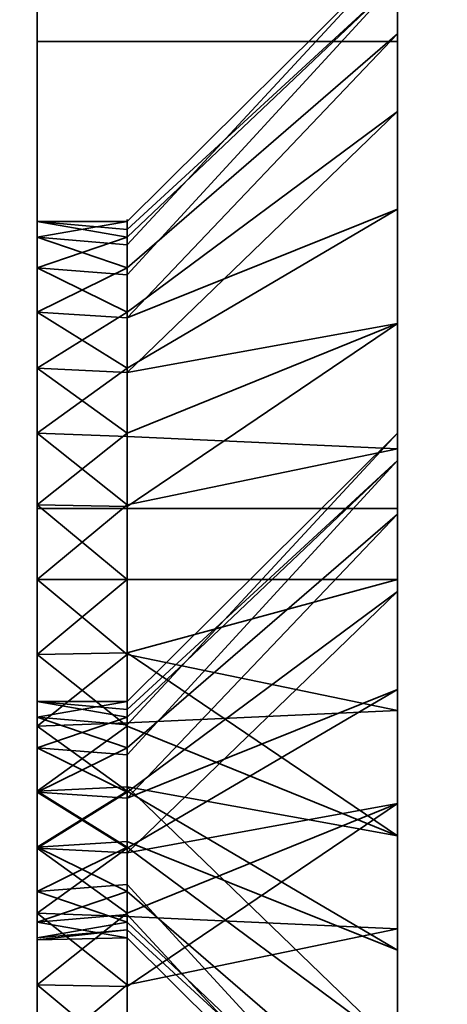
# Model space of a CAD drawing. Header units: millimetres. Extents: x -587 to 3688, y -115 to 120.
# Tile 438 of 656: x 1980.36 to 1983.92, y -26.04 to -17.83. Entities that reach past the tile are written whole.
import ezdxf

# ---------------------------------------------------------------- set-up
doc = ezdxf.new("R2010")
doc.units = ezdxf.units.MM
doc.layers.add('152', color=7, linetype='Continuous', true_color=0xffffff)

# ---------------------------------------------------------------- blocks, each defined once
blk = doc.blocks.new('UG_SURFACE_002')
at = {"layer": '152', "color": 252, "linetype": 'Continuous', "lineweight": 35}
for points in [[(2162.4999, -40, 2198), (2162.4999, 110, 2198), (837.5, 110, 2198), (837.5, -40, 2198)], [(987.5, -40, 2048.0001), (987.5, 110, 2048.0001), (2012.5, 110, 2048.0001), (2012.5, -40, 2048.0001)]]:
    blk.add_3dface(points, dxfattribs=at)
blk = doc.blocks.new('UG_SURFACE_044')
at = {"layer": '152', "color": 252, "linetype": 'Continuous', "lineweight": 35}
for points in [[(1980.5, -15.4134, 1852.5922), (1980.5, -14.5, 1848), (1980.5, -23.5164, 1847.6864), (1980.5, -23.6468, 1848.927)], [(1980.5, -14.5, 1763), (1980.5, -31.5, 1763), (1980.5, -23.1237, 1777.0655), (1980.5, -21.8763, 1777.0655)], [(1980.5, -14.5, 1848), (1980.5, -23.9019, 1846.5), (1980.5, -23.5164, 1847.6864)], [(1980.5, -14.5, 1848), (1980.5, -14.5, 1763), (1980.5, -19.5164, 1779.6865), (1980.5, -19.6468, 1780.9271)], [(1980.5, -14.5, 1763), (1980.5, -19.9019, 1778.5), (1980.5, -19.5164, 1779.6865)], [(1980.5, -24.7366, 1845.5729), (1980.5, -23.9019, 1846.5), (1980.5, -14.5, 1848), (1980.5, -21.2798, 1782.7406)], [(1980.5, -19.6468, 1780.9271), (1980.5, -20.2706, 1782.0073), (1980.5, -14.5, 1848)], [(1980.5, -21.8763, 1777.0655), (1980.5, -20.7366, 1777.573), (1980.5, -14.5, 1763)], [(1980.5, -20.7366, 1777.573), (1980.5, -19.9019, 1778.5), (1980.5, -14.5, 1763)], [(1980.5, -20.2706, 1782.0073), (1980.5, -21.2798, 1782.7406), (1980.5, -14.5, 1848)], [(1980.5, -14.5, 1712), (1980.5, -23.5164, 1711.6864), (1980.5, -23.6468, 1712.9271)], [(1980.5, -14.5, 1712), (1980.5, -15.4134, 1707.4078), (1980.5, -23.9019, 1710.5), (1980.5, -23.5164, 1711.6864)], [(1980.5, -23.6468, 1712.9271), (1980.5, -24.2706, 1714.0074), (1980.5, -14.5, 1763), (1980.5, -14.5, 1712)], [(1980.5, -31.5, 1763), (1980.5, -14.5, 1763), (1980.5, -25.2798, 1714.7406), (1980.5, -26.5, 1715)], [(1980.5, -24.2706, 1714.0074), (1980.5, -25.2798, 1714.7406), (1980.5, -14.5, 1763)], [(1983.5, -14.5, 1848), (1983.5, -21.2788, 1848.5488), (1983.5, -21.507, 1846.3776)], [(1983.5, -14.5, 1848), (1983.5, -15.4134, 1852.5922), (1983.5, -21.9534, 1850.625), (1983.5, -21.2788, 1848.5488)], [(1983.5, -14.5, 1763), (1983.5, -18.5985, 1776.4871), (1983.5, -20.3646, 1775.2039)], [(1983.5, -20.3646, 1775.2039), (1983.5, -22.5, 1774.75), (1983.5, -29.5, 1763), (1983.5, -14.5, 1763)], [(1983.5, -21.507, 1846.3776), (1983.5, -22.5985, 1844.4871), (1983.5, -17.2788, 1780.5488), (1983.5, -14.5, 1848)], [(1983.5, -17.507, 1778.3777), (1983.5, -18.5985, 1776.4871), (1983.5, -14.5, 1763)], [(1983.5, -15.4134, 1707.4078), (1983.5, -14.5, 1712), (1983.5, -21.2788, 1712.5487), (1983.5, -21.507, 1710.3777)], [(1983.5, -26.5, 1717.25), (1983.5, -25.4085, 1717.1353), (1983.5, -14.5, 1763), (1983.5, -29.5, 1763)], [(1983.5, -14.5, 1712), (1983.5, -21.9534, 1714.625), (1983.5, -21.2788, 1712.5487)], [(1983.5, -25.4085, 1717.1353), (1983.5, -23.4141, 1716.2473), (1983.5, -14.5, 1763)], [(1983.5, -23.4141, 1716.2473), (1983.5, -21.9534, 1714.625), (1983.5, -14.5, 1712), (1983.5, -14.5, 1763)], [(1980.5, -23.6468, 1848.927), (1980.5, -24.2706, 1850.0074), (1980.5, -18.0147, 1856.4852), (1980.5, -15.4134, 1852.5922)], [(1980.5, -24.7366, 1709.5729), (1980.5, -23.9019, 1710.5), (1980.5, -15.4134, 1707.4078), (1980.5, -18.0147, 1703.5147)], [(1980.5, -18.0147, 1856.4852), (1983.5, -18.0147, 1856.4852), (1983.5, -15.4134, 1852.5922), (1980.5, -15.4134, 1852.5922)], [(1983.5, -18.0147, 1703.5147), (1980.5, -18.0147, 1703.5147), (1980.5, -15.4134, 1707.4078), (1983.5, -15.4134, 1707.4078)], [(1983.5, -23.4141, 1852.2474), (1983.5, -21.9534, 1850.625), (1983.5, -15.4134, 1852.5922), (1983.5, -18.0147, 1856.4852)], [(1983.5, -21.507, 1710.3777), (1983.5, -22.5985, 1708.487), (1983.5, -18.0147, 1703.5147), (1983.5, -15.4134, 1707.4078)], [(1983.5, -17.507, 1778.3777), (1983.5, -17.2788, 1780.5488), (1981.25, -19.5164, 1780.3136), (1981.25, -19.5816, 1779.6932)], [(1983.5, -17.2788, 1780.5488), (1983.5, -17.9534, 1782.625), (1981.25, -19.9019, 1781.5), (1981.25, -19.7092, 1780.9068)], [(1981.25, -19.7092, 1780.9068), (1981.25, -19.5164, 1780.3136), (1983.5, -17.2788, 1780.5488)], [(1983.5, -17.9534, 1782.625), (1983.5, -17.2788, 1780.5488), (1983.5, -22.5985, 1844.4871)], [(1983.5, -17.507, 1778.3777), (1981.25, -19.6468, 1779.073), (1981.25, -19.9587, 1778.5327)], [(1981.25, -19.5816, 1779.6932), (1981.25, -19.6468, 1779.073), (1983.5, -17.507, 1778.3777)], [(1981.25, -19.9587, 1778.5327), (1981.25, -20.2706, 1777.9926), (1983.5, -18.5985, 1776.4871), (1983.5, -17.507, 1778.3777)], [(1983.5, -17.9534, 1782.625), (1983.5, -19.4141, 1784.2474), (1981.25, -20.7366, 1782.4271), (1981.25, -20.3193, 1781.9635)], [(1981.25, -20.3193, 1781.9635), (1981.25, -19.9019, 1781.5), (1983.5, -17.9534, 1782.625)], [(1983.5, -19.4141, 1784.2474), (1983.5, -17.9534, 1782.625), (1983.5, -22.5985, 1844.4871)], [(1980.5, -24.2706, 1850.0074), (1980.5, -25.2798, 1850.7407), (1980.5, -21.9078, 1859.0865), (1980.5, -18.0147, 1856.4852)], [(1980.5, -25.8763, 1709.0656), (1980.5, -24.7366, 1709.5729), (1980.5, -18.0147, 1703.5147), (1980.5, -21.9078, 1700.9134)], [(1980.5, -21.9078, 1859.0865), (1983.5, -21.9078, 1859.0865), (1983.5, -18.0147, 1856.4852), (1980.5, -18.0147, 1856.4852)], [(1983.5, -21.9078, 1700.9134), (1980.5, -21.9078, 1700.9134), (1980.5, -18.0147, 1703.5147), (1983.5, -18.0147, 1703.5147)], [(1983.5, -25.4085, 1853.1352), (1983.5, -23.4141, 1852.2474), (1983.5, -18.0147, 1856.4852), (1983.5, -21.9078, 1859.0865)], [(1983.5, -21.9078, 1700.9134), (1983.5, -18.0147, 1703.5147), (1983.5, -22.5985, 1708.487), (1983.5, -24.3646, 1707.2039)], [(1983.5, -20.3646, 1775.2039), (1983.5, -18.5985, 1776.4871), (1981.25, -20.2706, 1777.9926), (1981.25, -20.7752, 1777.626)], [(1981.25, -21.3065, 1782.6807), (1981.25, -20.7366, 1782.4271), (1983.5, -19.4141, 1784.2474), (1983.5, -21.4085, 1785.1353)], [(1983.5, -19.4141, 1784.2474), (1983.5, -22.5985, 1844.4871), (1983.5, -24.3646, 1843.2039)], [(1983.5, -21.4085, 1785.1353), (1983.5, -19.4141, 1784.2474), (1983.5, -24.3646, 1843.2039)], [(1980.5, -19.5164, 1779.6865), (1980.5, -19.9019, 1778.5), (1981.25, -19.6468, 1779.073)], [(1980.5, -19.6468, 1780.9271), (1980.5, -19.5164, 1779.6865), (1981.25, -19.5164, 1780.3136)], [(1980.5, -19.5164, 1779.6865), (1981.25, -19.5816, 1779.6932), (1981.25, -19.5164, 1780.3136)], [(1981.25, -19.5164, 1780.3136), (1981.25, -19.7092, 1780.9068), (1980.5, -19.6468, 1780.9271)], [(1981.25, -19.6468, 1779.073), (1981.25, -19.5816, 1779.6932), (1980.5, -19.5164, 1779.6865)], [(1980.5, -19.9019, 1778.5), (1981.25, -19.9587, 1778.5327), (1981.25, -19.6468, 1779.073)], [(1980.5, -19.6468, 1780.9271), (1981.25, -19.7092, 1780.9068), (1981.25, -19.9019, 1781.5)], [(1981.25, -19.9019, 1781.5), (1980.5, -20.2706, 1782.0073), (1980.5, -19.6468, 1780.9271)], [(1981.25, -20.2706, 1777.9926), (1980.5, -19.9019, 1778.5), (1980.5, -20.7366, 1777.573)], [(1981.25, -19.9019, 1781.5), (1981.25, -20.3193, 1781.9635), (1980.5, -20.2706, 1782.0073)], [(1981.25, -20.2706, 1777.9926), (1981.25, -19.9587, 1778.5327), (1980.5, -19.9019, 1778.5)], [(1980.5, -20.7366, 1777.573), (1981.25, -20.7752, 1777.626), (1981.25, -20.2706, 1777.9926)], [(1980.5, -21.2798, 1782.7406), (1980.5, -20.2706, 1782.0073), (1981.25, -20.7366, 1782.4271)], [(1980.5, -20.2706, 1782.0073), (1981.25, -20.3193, 1781.9635), (1981.25, -20.7366, 1782.4271)], [(1983.5, -20.3646, 1775.2039), (1981.25, -21.2798, 1777.2593), (1981.25, -21.8899, 1777.1297)], [(1981.25, -20.7752, 1777.626), (1981.25, -21.2798, 1777.2593), (1983.5, -20.3646, 1775.2039)], [(1981.25, -21.8899, 1777.1297), (1981.25, -22.5, 1777), (1983.5, -22.5, 1774.75), (1983.5, -20.3646, 1775.2039)], [(1980.5, -20.7366, 1777.573), (1980.5, -21.8763, 1777.0655), (1981.25, -21.2798, 1777.2593)], [(1981.25, -20.7366, 1782.4271), (1981.25, -21.3065, 1782.6807), (1980.5, -21.2798, 1782.7406)], [(1981.25, -21.2798, 1777.2593), (1981.25, -20.7752, 1777.626), (1980.5, -20.7366, 1777.573)], [(1980.5, -25.8763, 1845.0656), (1980.5, -21.2798, 1782.7406), (1980.5, -22.5, 1783)], [(1980.5, -25.8763, 1845.0656), (1980.5, -24.7366, 1845.5729), (1980.5, -21.2798, 1782.7406)], [(1980.5, -21.8763, 1777.0655), (1981.25, -21.8899, 1777.1297), (1981.25, -21.2798, 1777.2593)], [(1980.5, -22.5, 1783), (1980.5, -21.2798, 1782.7406), (1981.25, -21.8763, 1782.9344)], [(1980.5, -21.2798, 1782.7406), (1981.25, -21.3065, 1782.6807), (1981.25, -21.8763, 1782.9344)], [(1983.5, -21.507, 1710.3777), (1983.5, -21.2788, 1712.5487), (1981.25, -23.5164, 1712.3135), (1981.25, -23.5816, 1711.6933)], [(1983.5, -21.2788, 1712.5487), (1983.5, -21.9534, 1714.625), (1981.25, -23.9019, 1713.5), (1981.25, -23.7092, 1712.9068)], [(1981.25, -23.7092, 1712.9068), (1981.25, -23.5164, 1712.3135), (1983.5, -21.2788, 1712.5487)], [(1983.5, -21.507, 1846.3776), (1983.5, -21.2788, 1848.5488), (1981.25, -23.5164, 1848.3136), (1981.25, -23.5816, 1847.6933)], [(1983.5, -21.2788, 1848.5488), (1983.5, -21.9534, 1850.625), (1981.25, -23.9019, 1849.4999), (1981.25, -23.7092, 1848.9068)], [(1981.25, -23.7092, 1848.9068), (1981.25, -23.5164, 1848.3136), (1983.5, -21.2788, 1848.5488)], [(1983.5, -21.4085, 1785.1353), (1981.25, -21.8763, 1782.9344), (1981.25, -21.3065, 1782.6807)], [(1981.25, -22.5, 1783), (1981.25, -21.8763, 1782.9344), (1983.5, -21.4085, 1785.1353), (1983.5, -22.5, 1785.2499)], [(1983.5, -22.5, 1785.2499), (1983.5, -21.4085, 1785.1353), (1983.5, -24.3646, 1843.2039)], [(1983.5, -21.507, 1710.3777), (1981.25, -23.6468, 1711.0729), (1981.25, -23.9587, 1710.5328)], [(1981.25, -23.5816, 1711.6933), (1981.25, -23.6468, 1711.0729), (1983.5, -21.507, 1710.3777)], [(1981.25, -23.9587, 1710.5328), (1981.25, -24.2706, 1709.9926), (1983.5, -22.5985, 1708.487), (1983.5, -21.507, 1710.3777)], [(1983.5, -21.507, 1846.3776), (1981.25, -23.6468, 1847.073), (1981.25, -23.9587, 1846.5328)], [(1981.25, -23.5816, 1847.6933), (1981.25, -23.6468, 1847.073), (1983.5, -21.507, 1846.3776)], [(1981.25, -23.9587, 1846.5328), (1981.25, -24.2706, 1845.9926), (1983.5, -22.5985, 1844.4871), (1983.5, -21.507, 1846.3776)], [(1980.5, -21.8763, 1777.0655), (1980.5, -23.1237, 1777.0655), (1981.25, -22.5, 1777)], [(1981.25, -21.8763, 1782.9344), (1981.25, -22.5, 1783), (1980.5, -22.5, 1783)], [(1981.25, -22.5, 1777), (1981.25, -21.8899, 1777.1297), (1980.5, -21.8763, 1777.0655)], [(1980.5, -26.5, 1860), (1980.5, -21.9078, 1859.0865), (1980.5, -25.2798, 1850.7407), (1980.5, -26.5, 1851)], [(1980.5, -27.1237, 1709.0656), (1980.5, -25.8763, 1709.0656), (1980.5, -21.9078, 1700.9134), (1980.5, -26.5, 1700)], [(1980.5, -26.5, 1860), (1983.5, -26.5, 1860), (1983.5, -21.9078, 1859.0865), (1980.5, -21.9078, 1859.0865)], [(1983.5, -26.5, 1700), (1980.5, -26.5, 1700), (1980.5, -21.9078, 1700.9134), (1983.5, -21.9078, 1700.9134)], [(1983.5, -21.9534, 1714.625), (1983.5, -23.4141, 1716.2473), (1981.25, -24.7366, 1714.427), (1981.25, -24.3193, 1713.9635)], [(1981.25, -24.3193, 1713.9635), (1981.25, -23.9019, 1713.5), (1983.5, -21.9534, 1714.625)], [(1983.5, -21.9534, 1850.625), (1983.5, -23.4141, 1852.2474), (1981.25, -24.7366, 1850.427), (1981.25, -24.3193, 1849.9635)], [(1981.25, -24.3193, 1849.9635), (1981.25, -23.9019, 1849.4999), (1983.5, -21.9534, 1850.625)], [(1983.5, -26.5, 1853.25), (1983.5, -25.4085, 1853.1352), (1983.5, -21.9078, 1859.0865), (1983.5, -26.5, 1860)], [(1983.5, -24.3646, 1707.2039), (1983.5, -26.5, 1706.75), (1983.5, -26.5, 1700), (1983.5, -21.9078, 1700.9134)], [(1980.5, -22.5, 1783), (1980.5, -23.7202, 1782.7406), (1980.5, -27.1237, 1845.0656), (1980.5, -25.8763, 1845.0656)], [(1980.5, -22.5, 1783), (1981.25, -22.5, 1783), (1981.25, -23.1237, 1782.9344)], [(1981.25, -23.1237, 1782.9344), (1980.5, -23.7202, 1782.7406), (1980.5, -22.5, 1783)], [(1980.5, -23.1237, 1777.0655), (1981.25, -23.1101, 1777.1297), (1981.25, -22.5, 1777)], [(1983.5, -22.5, 1785.2499), (1983.5, -23.5915, 1785.1353), (1981.25, -23.1237, 1782.9344), (1981.25, -22.5, 1783)], [(1983.5, -24.6354, 1775.2039), (1983.5, -22.5, 1774.75), (1981.25, -22.5, 1777), (1981.25, -23.1101, 1777.1297)], [(1983.5, -24.3646, 1843.2039), (1983.5, -26.5, 1842.75), (1983.5, -23.5915, 1785.1353), (1983.5, -22.5, 1785.2499)], [(1983.5, -29.5, 1763), (1983.5, -22.5, 1774.75), (1983.5, -24.6354, 1775.2039)], [(1983.5, -24.3646, 1707.2039), (1983.5, -22.5985, 1708.487), (1981.25, -24.2706, 1709.9926), (1981.25, -24.7752, 1709.626)], [(1983.5, -24.3646, 1843.2039), (1983.5, -22.5985, 1844.4871), (1981.25, -24.2706, 1845.9926), (1981.25, -24.7752, 1845.626)], [(1981.25, -23.7202, 1777.2593), (1981.25, -23.1101, 1777.1297), (1980.5, -23.1237, 1777.0655)], [(1980.5, -31.5, 1763), (1980.5, -24.2634, 1777.573), (1980.5, -23.1237, 1777.0655)], [(1981.25, -23.7202, 1777.2593), (1980.5, -23.1237, 1777.0655), (1980.5, -24.2634, 1777.573)], [(1981.25, -23.1237, 1782.9344), (1981.25, -23.6935, 1782.6807), (1980.5, -23.7202, 1782.7406)], [(1981.25, -23.1101, 1777.1297), (1981.25, -23.7202, 1777.2593), (1983.5, -24.6354, 1775.2039)], [(1981.25, -23.6935, 1782.6807), (1981.25, -23.1237, 1782.9344), (1983.5, -23.5915, 1785.1353)], [(1981.25, -25.3065, 1714.6808), (1981.25, -24.7366, 1714.427), (1983.5, -23.4141, 1716.2473), (1983.5, -25.4085, 1717.1353)], [(1981.25, -25.3065, 1850.6807), (1981.25, -24.7366, 1850.427), (1983.5, -23.4141, 1852.2474), (1983.5, -25.4085, 1853.1352)], [(1981.25, -23.6468, 1711.0729), (1980.5, -23.5164, 1711.6864), (1980.5, -23.9019, 1710.5)], [(1980.5, -23.5164, 1711.6864), (1981.25, -23.5816, 1711.6933), (1981.25, -23.5164, 1712.3135)], [(1981.25, -23.5164, 1712.3135), (1980.5, -23.6468, 1712.9271), (1980.5, -23.5164, 1711.6864)], [(1981.25, -23.5164, 1712.3135), (1981.25, -23.7092, 1712.9068), (1980.5, -23.6468, 1712.9271)], [(1981.25, -23.6468, 1711.0729), (1981.25, -23.5816, 1711.6933), (1980.5, -23.5164, 1711.6864)], [(1980.5, -23.5164, 1847.6864), (1980.5, -23.9019, 1846.5), (1981.25, -23.6468, 1847.073)], [(1980.5, -23.6468, 1848.927), (1980.5, -23.5164, 1847.6864), (1981.25, -23.5164, 1848.3136)], [(1980.5, -23.5164, 1847.6864), (1981.25, -23.5816, 1847.6933), (1981.25, -23.5164, 1848.3136)], [(1981.25, -23.5164, 1848.3136), (1981.25, -23.7092, 1848.9068), (1980.5, -23.6468, 1848.927)], [(1981.25, -23.6468, 1847.073), (1981.25, -23.5816, 1847.6933), (1980.5, -23.5164, 1847.6864)], [(1983.5, -23.5915, 1785.1353), (1983.5, -25.5859, 1784.2474), (1981.25, -24.2634, 1782.4271), (1981.25, -23.6935, 1782.6807)], [(1983.5, -26.5, 1842.75), (1983.5, -25.5859, 1784.2474), (1983.5, -23.5915, 1785.1353)], [(1980.5, -23.9019, 1710.5), (1981.25, -23.9587, 1710.5328), (1981.25, -23.6468, 1711.0729)], [(1980.5, -24.2706, 1714.0074), (1980.5, -23.6468, 1712.9271), (1981.25, -23.9019, 1713.5)], [(1980.5, -23.6468, 1712.9271), (1981.25, -23.7092, 1712.9068), (1981.25, -23.9019, 1713.5)], [(1980.5, -23.9019, 1846.5), (1981.25, -23.9587, 1846.5328), (1981.25, -23.6468, 1847.073)], [(1980.5, -23.6468, 1848.927), (1981.25, -23.7092, 1848.9068), (1981.25, -23.9019, 1849.4999)], [(1981.25, -23.9019, 1849.4999), (1980.5, -24.2706, 1850.0074), (1980.5, -23.6468, 1848.927)], [(1980.5, -23.7202, 1782.7406), (1981.25, -23.6935, 1782.6807), (1981.25, -24.2634, 1782.4271)], [(1980.5, -23.7202, 1782.7406), (1980.5, -28.2634, 1845.5729), (1980.5, -27.1237, 1845.0656)], [(1980.5, -23.7202, 1782.7406), (1980.5, -29.0981, 1846.5), (1980.5, -28.2634, 1845.5729)], [(1980.5, -29.4836, 1847.6864), (1980.5, -23.7202, 1782.7406), (1980.5, -31.5, 1860)], [(1980.5, -29.4836, 1847.6864), (1980.5, -29.0981, 1846.5), (1980.5, -23.7202, 1782.7406)], [(1980.5, -31.5, 1860), (1980.5, -23.7202, 1782.7406), (1980.5, -24.7294, 1782.0073)], [(1981.25, -24.2634, 1782.4271), (1980.5, -24.7294, 1782.0073), (1980.5, -23.7202, 1782.7406)], [(1980.5, -24.2634, 1777.573), (1981.25, -24.2248, 1777.626), (1981.25, -23.7202, 1777.2593)], [(1983.5, -24.6354, 1775.2039), (1981.25, -23.7202, 1777.2593), (1981.25, -24.2248, 1777.626)], [(1980.5, -23.9019, 1710.5), (1980.5, -24.7366, 1709.5729), (1981.25, -24.2706, 1709.9926)], [(1981.25, -23.9019, 1713.5), (1981.25, -24.3193, 1713.9635), (1980.5, -24.2706, 1714.0074)], [(1981.25, -24.2706, 1709.9926), (1981.25, -23.9587, 1710.5328), (1980.5, -23.9019, 1710.5)], [(1980.5, -23.9019, 1846.5), (1980.5, -24.7366, 1845.5729), (1981.25, -24.2706, 1845.9926)], [(1981.25, -23.9019, 1849.4999), (1981.25, -24.3193, 1849.9635), (1980.5, -24.2706, 1850.0074)], [(1981.25, -24.2706, 1845.9926), (1981.25, -23.9587, 1846.5328), (1980.5, -23.9019, 1846.5)], [(1981.25, -24.7294, 1777.9926), (1981.25, -24.2248, 1777.626), (1980.5, -24.2634, 1777.573)], [(1980.5, -31.5, 1763), (1980.5, -25.0981, 1778.5), (1980.5, -24.2634, 1777.573)], [(1980.5, -24.2634, 1777.573), (1980.5, -25.0981, 1778.5), (1981.25, -24.7294, 1777.9926)], [(1981.25, -24.2634, 1782.4271), (1981.25, -24.6807, 1781.9635), (1980.5, -24.7294, 1782.0073)], [(1980.5, -24.7366, 1709.5729), (1981.25, -24.7752, 1709.626), (1981.25, -24.2706, 1709.9926)], [(1980.5, -24.2706, 1714.0074), (1981.25, -24.3193, 1713.9635), (1981.25, -24.7366, 1714.427)], [(1981.25, -24.7366, 1714.427), (1980.5, -25.2798, 1714.7406), (1980.5, -24.2706, 1714.0074)], [(1980.5, -24.7366, 1845.5729), (1981.25, -24.7752, 1845.626), (1981.25, -24.2706, 1845.9926)], [(1980.5, -25.2798, 1850.7407), (1980.5, -24.2706, 1850.0074), (1981.25, -24.7366, 1850.427)], [(1980.5, -24.2706, 1850.0074), (1981.25, -24.3193, 1849.9635), (1981.25, -24.7366, 1850.427)], [(1981.25, -24.2248, 1777.626), (1981.25, -24.7294, 1777.9926), (1983.5, -26.4015, 1776.4871), (1983.5, -24.6354, 1775.2039)], [(1981.25, -24.6807, 1781.9635), (1981.25, -24.2634, 1782.4271), (1983.5, -25.5859, 1784.2474)], [(1983.5, -24.3646, 1707.2039), (1981.25, -25.2798, 1709.2594), (1981.25, -25.8899, 1709.1297)], [(1981.25, -24.7752, 1709.626), (1981.25, -25.2798, 1709.2594), (1983.5, -24.3646, 1707.2039)], [(1981.25, -25.8899, 1709.1297), (1981.25, -26.5, 1709), (1983.5, -26.5, 1706.75), (1983.5, -24.3646, 1707.2039)], [(1983.5, -24.3646, 1843.2039), (1981.25, -25.2798, 1845.2593), (1981.25, -25.8899, 1845.1297)], [(1981.25, -24.7752, 1845.626), (1981.25, -25.2798, 1845.2593), (1983.5, -24.3646, 1843.2039)], [(1981.25, -25.8899, 1845.1297), (1981.25, -26.5, 1845), (1983.5, -26.5, 1842.75), (1983.5, -24.3646, 1843.2039)], [(1980.5, -24.7294, 1782.0073), (1981.25, -24.6807, 1781.9635), (1981.25, -25.0981, 1781.5)], [(1983.5, -25.5859, 1784.2474), (1983.5, -27.0466, 1782.625), (1981.25, -25.0981, 1781.5), (1981.25, -24.6807, 1781.9635)], [(1983.5, -24.6354, 1775.2039), (1983.5, -26.4015, 1776.4871), (1983.5, -29.5, 1763)], [(1980.5, -31.5, 1860), (1980.5, -24.7294, 1782.0073), (1980.5, -25.3532, 1780.9271)], [(1980.5, -25.3532, 1780.9271), (1980.5, -24.7294, 1782.0073), (1981.25, -25.0981, 1781.5)], [(1980.5, -25.0981, 1778.5), (1981.25, -25.0413, 1778.5327), (1981.25, -24.7294, 1777.9926)], [(1981.25, -25.2798, 1709.2594), (1980.5, -24.7366, 1709.5729), (1980.5, -25.8763, 1709.0656)], [(1981.25, -24.7366, 1714.427), (1981.25, -25.3065, 1714.6808), (1980.5, -25.2798, 1714.7406)], [(1981.25, -25.2798, 1709.2594), (1981.25, -24.7752, 1709.626), (1980.5, -24.7366, 1709.5729)], [(1980.5, -24.7366, 1845.5729), (1980.5, -25.8763, 1845.0656), (1981.25, -25.2798, 1845.2593)], [(1981.25, -24.7366, 1850.427), (1981.25, -25.3065, 1850.6807), (1980.5, -25.2798, 1850.7407)], [(1981.25, -25.2798, 1845.2593), (1981.25, -24.7752, 1845.626), (1980.5, -24.7366, 1845.5729)], [(1983.5, -27.493, 1778.3777), (1983.5, -26.4015, 1776.4871), (1981.25, -24.7294, 1777.9926), (1981.25, -25.0413, 1778.5327)], [(1981.25, -25.3532, 1779.073), (1981.25, -25.0413, 1778.5327), (1980.5, -25.0981, 1778.5)], [(1980.5, -25.4836, 1779.6865), (1980.5, -25.0981, 1778.5), (1980.5, -31.5, 1763)], [(1980.5, -25.0981, 1778.5), (1980.5, -25.4836, 1779.6865), (1981.25, -25.3532, 1779.073)], [(1981.25, -25.0981, 1781.5), (1981.25, -25.2908, 1780.9068), (1980.5, -25.3532, 1780.9271)], [(1981.25, -25.0413, 1778.5327), (1981.25, -25.3532, 1779.073), (1983.5, -27.493, 1778.3777)], [(1981.25, -25.2908, 1780.9068), (1981.25, -25.0981, 1781.5), (1983.5, -27.0466, 1782.625), (1983.5, -27.7212, 1780.5488)], [(1980.5, -25.8763, 1709.0656), (1981.25, -25.8899, 1709.1297), (1981.25, -25.2798, 1709.2594)], [(1980.5, -26.5, 1715), (1980.5, -25.2798, 1714.7406), (1981.25, -25.8763, 1714.9345)], [(1980.5, -25.2798, 1714.7406), (1981.25, -25.3065, 1714.6808), (1981.25, -25.8763, 1714.9345)], [(1980.5, -25.8763, 1845.0656), (1981.25, -25.8899, 1845.1297), (1981.25, -25.2798, 1845.2593)], [(1980.5, -26.5, 1851), (1980.5, -25.2798, 1850.7407), (1981.25, -25.8763, 1850.9344)], [(1980.5, -25.2798, 1850.7407), (1981.25, -25.3065, 1850.6807), (1981.25, -25.8763, 1850.9344)], [(1980.5, -25.3532, 1780.9271), (1981.25, -25.2908, 1780.9068), (1981.25, -25.4836, 1780.3136)], [(1983.5, -27.7212, 1780.5488), (1981.25, -25.4836, 1780.3136), (1981.25, -25.2908, 1780.9068)], [(1983.5, -25.4085, 1717.1353), (1981.25, -25.8763, 1714.9345), (1981.25, -25.3065, 1714.6808)], [(1983.5, -25.4085, 1853.1352), (1981.25, -25.8763, 1850.9344), (1981.25, -25.3065, 1850.6807)], [(1980.5, -25.3532, 1780.9271), (1980.5, -25.5, 1780), (1980.5, -31.5, 1763), (1980.5, -31.5, 1860)], [(1981.25, -25.4836, 1780.3136), (1980.5, -25.5, 1780), (1980.5, -25.3532, 1780.9271)], [(1980.5, -25.4836, 1779.6865), (1981.25, -25.4184, 1779.6932), (1981.25, -25.3532, 1779.073)], [(1981.25, -25.4184, 1779.6932), (1980.5, -25.4836, 1779.6865), (1980.5, -25.5, 1780)], [(1980.5, -25.5, 1780), (1981.25, -25.4836, 1780.3136), (1981.25, -25.4184, 1779.6932)], [(1983.5, -27.493, 1778.3777), (1981.25, -25.3532, 1779.073), (1981.25, -25.4184, 1779.6932)], [(1981.25, -26.5, 1715), (1981.25, -25.8763, 1714.9345), (1983.5, -25.4085, 1717.1353), (1983.5, -26.5, 1717.25)], [(1981.25, -26.5, 1851), (1981.25, -25.8763, 1850.9344), (1983.5, -25.4085, 1853.1352), (1983.5, -26.5, 1853.25)], [(1981.25, -25.4184, 1779.6932), (1981.25, -25.4836, 1780.3136), (1983.5, -27.7212, 1780.5488), (1983.5, -27.493, 1778.3777)], [(1980.5, -31.5, 1763), (1980.5, -25.5, 1780), (1980.5, -25.4836, 1779.6865)], [(1983.5, -26.5, 1842.75), (1983.5, -27.0466, 1782.625), (1983.5, -25.5859, 1784.2474)], [(1980.5, -25.8763, 1709.0656), (1980.5, -27.1237, 1709.0656), (1981.25, -26.5, 1709)], [(1981.25, -25.8763, 1714.9345), (1981.25, -26.5, 1715), (1980.5, -26.5, 1715)], [(1981.25, -26.5, 1709), (1981.25, -25.8899, 1709.1297), (1980.5, -25.8763, 1709.0656)], [(1980.5, -25.8763, 1845.0656), (1980.5, -27.1237, 1845.0656), (1981.25, -26.5, 1845)], [(1981.25, -25.8763, 1850.9344), (1981.25, -26.5, 1851), (1980.5, -26.5, 1851)], [(1981.25, -26.5, 1845), (1981.25, -25.8899, 1845.1297), (1980.5, -25.8763, 1845.0656)]]:
    blk.add_3dface(points, dxfattribs=at)
blk = doc.blocks.new('UG_SURFACE_046')
at = {"layer": '152', "color": 252, "linetype": 'Continuous', "lineweight": 35}
for points in [[(1980.5, -14.5, 413), (1980.5, -21.2798, 347.7407), (1980.5, -24.7366, 410.5729), (1980.5, -23.9019, 411.5)], [(1980.5, -23.9019, 411.5), (1980.5, -23.5164, 412.6864), (1980.5, -14.5, 413)], [(1980.5, -14.5, 328), (1980.5, -20.7366, 342.573), (1980.5, -19.9019, 343.5)], [(1980.5, -23.5164, 412.6864), (1980.5, -23.6468, 413.927), (1980.5, -15.4134, 417.5922), (1980.5, -14.5, 413)], [(1980.5, -14.5, 413), (1980.5, -19.6468, 345.9271), (1980.5, -20.2706, 347.0074)], [(1980.5, -19.9019, 343.5), (1980.5, -19.5164, 344.6864), (1980.5, -14.5, 328)], [(1980.5, -19.5164, 344.6864), (1980.5, -19.6468, 345.9271), (1980.5, -14.5, 413), (1980.5, -14.5, 328)], [(1980.5, -23.1237, 342.0655), (1980.5, -21.8763, 342.0655), (1980.5, -14.5, 328), (1980.5, -31.5, 328)], [(1980.5, -21.8763, 342.0655), (1980.5, -20.7366, 342.573), (1980.5, -14.5, 328)], [(1980.5, -20.2706, 347.0074), (1980.5, -21.2798, 347.7407), (1980.5, -14.5, 413)], [(1980.5, -14.5, 328), (1980.5, -14.5, 277), (1980.5, -23.6468, 277.927), (1980.5, -24.2706, 279.0074)], [(1980.5, -23.9019, 275.5), (1980.5, -23.5164, 276.6864), (1980.5, -14.5, 277), (1980.5, -15.4134, 272.4078)], [(1980.5, -23.5164, 276.6864), (1980.5, -23.6468, 277.927), (1980.5, -14.5, 277)], [(1980.5, -31.5, 328), (1980.5, -14.5, 328), (1980.5, -25.2798, 279.7406), (1980.5, -26.5, 280)], [(1980.5, -24.2706, 279.0074), (1980.5, -25.2798, 279.7406), (1980.5, -14.5, 328)], [(1983.5, -14.5, 413), (1983.5, -21.2788, 413.5488), (1983.5, -21.507, 411.3777)], [(1983.5, -21.507, 411.3777), (1983.5, -22.5985, 409.4871), (1983.5, -19.4141, 349.2473), (1983.5, -14.5, 413)], [(1983.5, -21.9534, 415.625), (1983.5, -21.2788, 413.5488), (1983.5, -14.5, 413), (1983.5, -15.4134, 417.5922)], [(1983.5, -29.5, 328), (1983.5, -14.5, 328), (1983.5, -20.3646, 340.2039), (1983.5, -22.5, 339.75)], [(1983.5, -17.507, 343.3776), (1983.5, -18.5985, 341.4871), (1983.5, -14.5, 328)], [(1983.5, -14.5, 413), (1983.5, -19.4141, 349.2473), (1983.5, -17.9534, 347.625)], [(1983.5, -18.5985, 341.4871), (1983.5, -20.3646, 340.2039), (1983.5, -14.5, 328)], [(1983.5, -15.4134, 272.4078), (1983.5, -14.5, 277), (1983.5, -21.2788, 277.5488), (1983.5, -21.507, 275.3777)], [(1983.5, -14.5, 277), (1983.5, -14.5, 328), (1983.5, -23.4141, 281.2473), (1983.5, -21.9534, 279.625)], [(1983.5, -21.9534, 279.625), (1983.5, -21.2788, 277.5488), (1983.5, -14.5, 277)], [(1983.5, -26.5, 282.25), (1983.5, -25.4085, 282.1353), (1983.5, -14.5, 328), (1983.5, -29.5, 328)], [(1983.5, -25.4085, 282.1353), (1983.5, -23.4141, 281.2473), (1983.5, -14.5, 328)], [(1983.5, -17.9534, 347.625), (1983.5, -17.2788, 345.5488), (1983.5, -14.5, 413)], [(1980.5, -18.0147, 421.4853), (1980.5, -15.4134, 417.5922), (1980.5, -23.6468, 413.927), (1980.5, -24.2706, 415.0074)], [(1980.5, -15.4134, 272.4078), (1980.5, -18.0147, 268.5147), (1980.5, -24.7366, 274.5729), (1980.5, -23.9019, 275.5)], [(1980.5, -18.0147, 421.4853), (1983.5, -18.0147, 421.4853), (1983.5, -15.4134, 417.5922), (1980.5, -15.4134, 417.5922)], [(1983.5, -18.0147, 268.5147), (1980.5, -18.0147, 268.5147), (1980.5, -15.4134, 272.4078), (1983.5, -15.4134, 272.4078)], [(1983.5, -15.4134, 417.5922), (1983.5, -18.0147, 421.4853), (1983.5, -23.4141, 417.2473), (1983.5, -21.9534, 415.625)], [(1983.5, -21.507, 275.3777), (1983.5, -22.5985, 273.4871), (1983.5, -18.0147, 268.5147), (1983.5, -15.4134, 272.4078)], [(1983.5, -17.507, 343.3776), (1983.5, -17.2788, 345.5488), (1981.25, -19.5164, 345.3136), (1981.25, -19.5816, 344.6933)], [(1983.5, -17.2788, 345.5488), (1983.5, -17.9534, 347.625), (1981.25, -19.9019, 346.5), (1981.25, -19.7092, 345.9068)], [(1981.25, -19.7092, 345.9068), (1981.25, -19.5164, 345.3136), (1983.5, -17.2788, 345.5488)], [(1983.5, -17.507, 343.3776), (1981.25, -19.6468, 344.0729), (1981.25, -19.9587, 343.5328)], [(1981.25, -19.5816, 344.6933), (1981.25, -19.6468, 344.0729), (1983.5, -17.507, 343.3776)], [(1981.25, -19.9587, 343.5328), (1981.25, -20.2706, 342.9926), (1983.5, -18.5985, 341.4871), (1983.5, -17.507, 343.3776)], [(1981.25, -20.3193, 346.9635), (1981.25, -19.9019, 346.5), (1983.5, -17.9534, 347.625), (1983.5, -19.4141, 349.2473)], [(1980.5, -24.2706, 415.0074), (1980.5, -25.2798, 415.7406), (1980.5, -21.9078, 424.0865), (1980.5, -18.0147, 421.4853)], [(1980.5, -25.8763, 274.0656), (1980.5, -24.7366, 274.5729), (1980.5, -18.0147, 268.5147), (1980.5, -21.9078, 265.9135)], [(1980.5, -21.9078, 424.0865), (1983.5, -21.9078, 424.0865), (1983.5, -18.0147, 421.4853), (1980.5, -18.0147, 421.4853)], [(1983.5, -21.9078, 265.9135), (1980.5, -21.9078, 265.9135), (1980.5, -18.0147, 268.5147), (1983.5, -18.0147, 268.5147)], [(1983.5, -25.4085, 418.1353), (1983.5, -23.4141, 417.2473), (1983.5, -18.0147, 421.4853), (1983.5, -21.9078, 424.0865)], [(1983.5, -22.5985, 273.4871), (1983.5, -24.3646, 272.2039), (1983.5, -21.9078, 265.9135), (1983.5, -18.0147, 268.5147)], [(1983.5, -18.5985, 341.4871), (1981.25, -20.2706, 342.9926), (1981.25, -20.7752, 342.626)], [(1981.25, -20.7752, 342.626), (1981.25, -21.2798, 342.2594), (1983.5, -20.3646, 340.2039), (1983.5, -18.5985, 341.4871)], [(1983.5, -19.4141, 349.2473), (1981.25, -20.7366, 347.427), (1981.25, -20.3193, 346.9635)], [(1981.25, -21.3065, 347.6807), (1981.25, -20.7366, 347.427), (1983.5, -19.4141, 349.2473), (1983.5, -21.4085, 350.1353)], [(1983.5, -21.4085, 350.1353), (1983.5, -19.4141, 349.2473), (1983.5, -24.3646, 408.2039)], [(1983.5, -22.5985, 409.4871), (1983.5, -24.3646, 408.2039), (1983.5, -19.4141, 349.2473)], [(1981.25, -19.6468, 344.0729), (1980.5, -19.5164, 344.6864), (1980.5, -19.9019, 343.5)], [(1980.5, -19.5164, 344.6864), (1981.25, -19.5816, 344.6933), (1981.25, -19.5164, 345.3136)], [(1981.25, -19.5164, 345.3136), (1980.5, -19.6468, 345.9271), (1980.5, -19.5164, 344.6864)], [(1981.25, -19.5164, 345.3136), (1981.25, -19.7092, 345.9068), (1980.5, -19.6468, 345.9271)], [(1981.25, -19.6468, 344.0729), (1981.25, -19.5816, 344.6933), (1980.5, -19.5164, 344.6864)], [(1980.5, -19.9019, 343.5), (1981.25, -19.9587, 343.5328), (1981.25, -19.6468, 344.0729)], [(1980.5, -20.2706, 347.0074), (1980.5, -19.6468, 345.9271), (1981.25, -19.9019, 346.5)], [(1980.5, -19.6468, 345.9271), (1981.25, -19.7092, 345.9068), (1981.25, -19.9019, 346.5)], [(1980.5, -19.9019, 343.5), (1980.5, -20.7366, 342.573), (1981.25, -20.2706, 342.9926)], [(1981.25, -19.9019, 346.5), (1981.25, -20.3193, 346.9635), (1980.5, -20.2706, 347.0074)], [(1981.25, -20.2706, 342.9926), (1981.25, -19.9587, 343.5328), (1980.5, -19.9019, 343.5)], [(1980.5, -20.7366, 342.573), (1981.25, -20.7752, 342.626), (1981.25, -20.2706, 342.9926)], [(1980.5, -21.2798, 347.7407), (1980.5, -20.2706, 347.0074), (1981.25, -20.7366, 347.427)], [(1980.5, -20.2706, 347.0074), (1981.25, -20.3193, 346.9635), (1981.25, -20.7366, 347.427)], [(1983.5, -20.3646, 340.2039), (1981.25, -21.2798, 342.2594), (1981.25, -21.8899, 342.1297)], [(1981.25, -21.8899, 342.1297), (1981.25, -22.5, 342), (1983.5, -22.5, 339.75), (1983.5, -20.3646, 340.2039)], [(1981.25, -21.2798, 342.2594), (1980.5, -20.7366, 342.573), (1980.5, -21.8763, 342.0655)], [(1981.25, -20.7366, 347.427), (1981.25, -21.3065, 347.6807), (1980.5, -21.2798, 347.7407)], [(1981.25, -21.2798, 342.2594), (1981.25, -20.7752, 342.626), (1980.5, -20.7366, 342.573)], [(1980.5, -25.8763, 410.0656), (1980.5, -21.2798, 347.7407), (1980.5, -22.5, 348)], [(1980.5, -25.8763, 410.0656), (1980.5, -24.7366, 410.5729), (1980.5, -21.2798, 347.7407)], [(1980.5, -21.8763, 342.0655), (1981.25, -21.8899, 342.1297), (1981.25, -21.2798, 342.2594)], [(1980.5, -22.5, 348), (1980.5, -21.2798, 347.7407), (1981.25, -21.8763, 347.9345)], [(1980.5, -21.2798, 347.7407), (1981.25, -21.3065, 347.6807), (1981.25, -21.8763, 347.9345)], [(1983.5, -21.507, 275.3777), (1983.5, -21.2788, 277.5488), (1981.25, -23.5164, 277.3136), (1981.25, -23.5816, 276.6933)], [(1983.5, -21.2788, 277.5488), (1983.5, -21.9534, 279.625), (1981.25, -23.9019, 278.5), (1981.25, -23.7092, 277.9068)], [(1981.25, -23.7092, 277.9068), (1981.25, -23.5164, 277.3136), (1983.5, -21.2788, 277.5488)], [(1983.5, -21.507, 411.3777), (1983.5, -21.2788, 413.5488), (1981.25, -23.5164, 413.3136), (1981.25, -23.5816, 412.6933)], [(1983.5, -21.2788, 413.5488), (1983.5, -21.9534, 415.625), (1981.25, -23.9019, 414.5), (1981.25, -23.7092, 413.9068)], [(1981.25, -23.7092, 413.9068), (1981.25, -23.5164, 413.3136), (1983.5, -21.2788, 413.5488)], [(1983.5, -21.4085, 350.1353), (1981.25, -21.8763, 347.9345), (1981.25, -21.3065, 347.6807)], [(1981.25, -22.5, 348), (1981.25, -21.8763, 347.9345), (1983.5, -21.4085, 350.1353), (1983.5, -22.5, 350.25)], [(1983.5, -22.5, 350.25), (1983.5, -21.4085, 350.1353), (1983.5, -24.3646, 408.2039)], [(1983.5, -21.507, 275.3777), (1981.25, -23.6468, 276.0729), (1981.25, -23.9587, 275.5328)], [(1981.25, -23.5816, 276.6933), (1981.25, -23.6468, 276.0729), (1983.5, -21.507, 275.3777)], [(1981.25, -23.9587, 275.5328), (1981.25, -24.2706, 274.9926), (1983.5, -22.5985, 273.4871), (1983.5, -21.507, 275.3777)], [(1983.5, -21.507, 411.3777), (1981.25, -23.6468, 412.073), (1981.25, -23.9587, 411.5328)], [(1981.25, -23.5816, 412.6933), (1981.25, -23.6468, 412.073), (1983.5, -21.507, 411.3777)], [(1981.25, -23.9587, 411.5328), (1981.25, -24.2706, 410.9926), (1983.5, -22.5985, 409.4871), (1983.5, -21.507, 411.3777)], [(1980.5, -21.8763, 342.0655), (1980.5, -23.1237, 342.0655), (1981.25, -22.5, 342)], [(1981.25, -21.8763, 347.9345), (1981.25, -22.5, 348), (1980.5, -22.5, 348)], [(1981.25, -22.5, 342), (1981.25, -21.8899, 342.1297), (1980.5, -21.8763, 342.0655)], [(1980.5, -26.5, 425), (1980.5, -21.9078, 424.0865), (1980.5, -25.2798, 415.7406), (1980.5, -26.5, 416)], [(1980.5, -27.1237, 274.0656), (1980.5, -25.8763, 274.0656), (1980.5, -21.9078, 265.9135), (1980.5, -26.5, 265)], [(1980.5, -26.5, 425), (1983.5, -26.5, 425), (1983.5, -21.9078, 424.0865), (1980.5, -21.9078, 424.0865)], [(1983.5, -26.5, 265), (1980.5, -26.5, 265), (1980.5, -21.9078, 265.9135), (1983.5, -21.9078, 265.9135)], [(1981.25, -24.3193, 278.9635), (1981.25, -23.9019, 278.5), (1983.5, -21.9534, 279.625), (1983.5, -23.4141, 281.2473)], [(1981.25, -24.3193, 414.9635), (1981.25, -23.9019, 414.5), (1983.5, -21.9534, 415.625), (1983.5, -23.4141, 417.2473)], [(1983.5, -26.5, 418.25), (1983.5, -25.4085, 418.1353), (1983.5, -21.9078, 424.0865), (1983.5, -26.5, 425)], [(1983.5, -26.5, 265), (1983.5, -21.9078, 265.9135), (1983.5, -24.3646, 272.2039), (1983.5, -26.5, 271.75)], [(1980.5, -22.5, 348), (1980.5, -23.7202, 347.7407), (1980.5, -27.1237, 410.0656), (1980.5, -25.8763, 410.0656)], [(1980.5, -22.5, 348), (1981.25, -22.5, 348), (1981.25, -23.1237, 347.9345)], [(1981.25, -23.1237, 347.9345), (1980.5, -23.7202, 347.7407), (1980.5, -22.5, 348)], [(1980.5, -23.1237, 342.0655), (1981.25, -23.1101, 342.1297), (1981.25, -22.5, 342)], [(1983.5, -22.5, 350.25), (1983.5, -23.5915, 350.1353), (1981.25, -23.1237, 347.9345), (1981.25, -22.5, 348)], [(1983.5, -22.5, 339.75), (1981.25, -22.5, 342), (1981.25, -23.1101, 342.1297)], [(1981.25, -23.1101, 342.1297), (1981.25, -23.7202, 342.2594), (1983.5, -24.6354, 340.2039), (1983.5, -22.5, 339.75)], [(1983.5, -24.3646, 408.2039), (1983.5, -26.5, 407.75), (1983.5, -23.5915, 350.1353), (1983.5, -22.5, 350.25)], [(1983.5, -22.5, 339.75), (1983.5, -24.6354, 340.2039), (1983.5, -29.5, 328)], [(1983.5, -22.5985, 273.4871), (1981.25, -24.2706, 274.9926), (1981.25, -24.7752, 274.626)], [(1981.25, -24.7752, 274.626), (1981.25, -25.2798, 274.2594), (1983.5, -24.3646, 272.2039), (1983.5, -22.5985, 273.4871)], [(1983.5, -22.5985, 409.4871), (1981.25, -24.2706, 410.9926), (1981.25, -24.7752, 410.626)], [(1981.25, -24.7752, 410.626), (1981.25, -25.2798, 410.2594), (1983.5, -24.3646, 408.2039), (1983.5, -22.5985, 409.4871)], [(1981.25, -23.7202, 342.2594), (1981.25, -23.1101, 342.1297), (1980.5, -23.1237, 342.0655)], [(1980.5, -31.5, 328), (1980.5, -24.2634, 342.573), (1980.5, -23.1237, 342.0655)], [(1980.5, -23.1237, 342.0655), (1980.5, -24.2634, 342.573), (1981.25, -23.7202, 342.2594)], [(1981.25, -23.1237, 347.9345), (1981.25, -23.6935, 347.6807), (1980.5, -23.7202, 347.7407)], [(1981.25, -23.6935, 347.6807), (1981.25, -23.1237, 347.9345), (1983.5, -23.5915, 350.1353)], [(1983.5, -23.4141, 281.2473), (1981.25, -24.7366, 279.4271), (1981.25, -24.3193, 278.9635)], [(1981.25, -25.3065, 279.6808), (1981.25, -24.7366, 279.4271), (1983.5, -23.4141, 281.2473), (1983.5, -25.4085, 282.1353)], [(1983.5, -23.4141, 417.2473), (1981.25, -24.7366, 415.4271), (1981.25, -24.3193, 414.9635)], [(1981.25, -25.3065, 415.6807), (1981.25, -24.7366, 415.4271), (1983.5, -23.4141, 417.2473), (1983.5, -25.4085, 418.1353)], [(1980.5, -23.5164, 276.6864), (1980.5, -23.9019, 275.5), (1981.25, -23.6468, 276.0729)], [(1980.5, -23.6468, 277.927), (1980.5, -23.5164, 276.6864), (1981.25, -23.5164, 277.3136)], [(1980.5, -23.5164, 276.6864), (1981.25, -23.5816, 276.6933), (1981.25, -23.5164, 277.3136)], [(1981.25, -23.5164, 277.3136), (1981.25, -23.7092, 277.9068), (1980.5, -23.6468, 277.927)], [(1981.25, -23.6468, 276.0729), (1981.25, -23.5816, 276.6933), (1980.5, -23.5164, 276.6864)], [(1981.25, -23.6468, 412.073), (1980.5, -23.5164, 412.6864), (1980.5, -23.9019, 411.5)], [(1980.5, -23.6468, 413.927), (1980.5, -23.5164, 412.6864), (1981.25, -23.5164, 413.3136)], [(1980.5, -23.5164, 412.6864), (1981.25, -23.5816, 412.6933), (1981.25, -23.5164, 413.3136)], [(1981.25, -23.5164, 413.3136), (1981.25, -23.7092, 413.9068), (1980.5, -23.6468, 413.927)], [(1981.25, -23.6468, 412.073), (1981.25, -23.5816, 412.6933), (1980.5, -23.5164, 412.6864)], [(1983.5, -23.5915, 350.1353), (1983.5, -25.5859, 349.2473), (1981.25, -24.2634, 347.427), (1981.25, -23.6935, 347.6807)], [(1983.5, -26.5, 407.75), (1983.5, -25.5859, 349.2473), (1983.5, -23.5915, 350.1353)], [(1980.5, -23.9019, 275.5), (1981.25, -23.9587, 275.5328), (1981.25, -23.6468, 276.0729)], [(1980.5, -24.2706, 279.0074), (1980.5, -23.6468, 277.927), (1981.25, -23.9019, 278.5)], [(1980.5, -23.6468, 277.927), (1981.25, -23.7092, 277.9068), (1981.25, -23.9019, 278.5)], [(1980.5, -23.9019, 411.5), (1981.25, -23.9587, 411.5328), (1981.25, -23.6468, 412.073)], [(1980.5, -23.6468, 413.927), (1981.25, -23.7092, 413.9068), (1981.25, -23.9019, 414.5)], [(1981.25, -23.9019, 414.5), (1980.5, -24.2706, 415.0074), (1980.5, -23.6468, 413.927)], [(1980.5, -23.7202, 347.7407), (1981.25, -23.6935, 347.6807), (1981.25, -24.2634, 347.427)], [(1980.5, -23.7202, 347.7407), (1980.5, -28.2634, 410.5729), (1980.5, -27.1237, 410.0656)], [(1980.5, -29.4836, 412.6864), (1980.5, -23.7202, 347.7407), (1980.5, -31.5, 425)], [(1980.5, -29.4836, 412.6864), (1980.5, -29.0981, 411.5), (1980.5, -23.7202, 347.7407)], [(1980.5, -29.0981, 411.5), (1980.5, -28.2634, 410.5729), (1980.5, -23.7202, 347.7407)], [(1980.5, -31.5, 425), (1980.5, -23.7202, 347.7407), (1980.5, -24.7294, 347.0074)], [(1981.25, -24.2634, 347.427), (1980.5, -24.7294, 347.0074), (1980.5, -23.7202, 347.7407)], [(1980.5, -24.2634, 342.573), (1981.25, -24.2248, 342.626), (1981.25, -23.7202, 342.2594)], [(1983.5, -26.4015, 341.4871), (1983.5, -24.6354, 340.2039), (1981.25, -23.7202, 342.2594), (1981.25, -24.2248, 342.626)], [(1981.25, -24.2706, 274.9926), (1980.5, -23.9019, 275.5), (1980.5, -24.7366, 274.5729)], [(1981.25, -23.9019, 278.5), (1981.25, -24.3193, 278.9635), (1980.5, -24.2706, 279.0074)], [(1981.25, -24.2706, 274.9926), (1981.25, -23.9587, 275.5328), (1980.5, -23.9019, 275.5)], [(1980.5, -23.9019, 411.5), (1980.5, -24.7366, 410.5729), (1981.25, -24.2706, 410.9926)], [(1981.25, -23.9019, 414.5), (1981.25, -24.3193, 414.9635), (1980.5, -24.2706, 415.0074)], [(1981.25, -24.2706, 410.9926), (1981.25, -23.9587, 411.5328), (1980.5, -23.9019, 411.5)], [(1981.25, -24.7294, 342.9926), (1981.25, -24.2248, 342.626), (1980.5, -24.2634, 342.573)], [(1980.5, -25.0981, 343.5), (1980.5, -24.2634, 342.573), (1980.5, -31.5, 328)], [(1981.25, -24.7294, 342.9926), (1980.5, -24.2634, 342.573), (1980.5, -25.0981, 343.5)], [(1981.25, -24.2634, 347.427), (1981.25, -24.6807, 346.9635), (1980.5, -24.7294, 347.0074)], [(1980.5, -24.7366, 274.5729), (1981.25, -24.7752, 274.626), (1981.25, -24.2706, 274.9926)], [(1980.5, -24.2706, 279.0074), (1981.25, -24.3193, 278.9635), (1981.25, -24.7366, 279.4271)], [(1981.25, -24.7366, 279.4271), (1980.5, -25.2798, 279.7406), (1980.5, -24.2706, 279.0074)], [(1980.5, -24.7366, 410.5729), (1981.25, -24.7752, 410.626), (1981.25, -24.2706, 410.9926)], [(1980.5, -25.2798, 415.7406), (1980.5, -24.2706, 415.0074), (1981.25, -24.7366, 415.4271)], [(1980.5, -24.2706, 415.0074), (1981.25, -24.3193, 414.9635), (1981.25, -24.7366, 415.4271)], [(1981.25, -24.2248, 342.626), (1981.25, -24.7294, 342.9926), (1983.5, -26.4015, 341.4871)], [(1981.25, -24.6807, 346.9635), (1981.25, -24.2634, 347.427), (1983.5, -25.5859, 349.2473)], [(1983.5, -24.3646, 272.2039), (1981.25, -25.2798, 274.2594), (1981.25, -25.8899, 274.1297)], [(1981.25, -25.8899, 274.1297), (1981.25, -26.5, 274), (1983.5, -26.5, 271.75), (1983.5, -24.3646, 272.2039)], [(1983.5, -24.3646, 408.2039), (1981.25, -25.2798, 410.2594), (1981.25, -25.8899, 410.1297)], [(1981.25, -25.8899, 410.1297), (1981.25, -26.5, 410), (1983.5, -26.5, 407.75), (1983.5, -24.3646, 408.2039)], [(1980.5, -24.7294, 347.0074), (1981.25, -24.6807, 346.9635), (1981.25, -25.0981, 346.5)], [(1983.5, -25.5859, 349.2473), (1983.5, -27.0466, 347.625), (1981.25, -25.0981, 346.5), (1981.25, -24.6807, 346.9635)], [(1983.5, -29.5, 328), (1983.5, -24.6354, 340.2039), (1983.5, -26.4015, 341.4871)], [(1980.5, -31.5, 425), (1980.5, -24.7294, 347.0074), (1980.5, -25.3532, 345.9271)], [(1981.25, -25.0981, 346.5), (1980.5, -25.3532, 345.9271), (1980.5, -24.7294, 347.0074)], [(1980.5, -25.0981, 343.5), (1981.25, -25.0413, 343.5328), (1981.25, -24.7294, 342.9926)], [(1980.5, -24.7366, 274.5729), (1980.5, -25.8763, 274.0656), (1981.25, -25.2798, 274.2594)], [(1981.25, -24.7366, 279.4271), (1981.25, -25.3065, 279.6808), (1980.5, -25.2798, 279.7406)], [(1981.25, -25.2798, 274.2594), (1981.25, -24.7752, 274.626), (1980.5, -24.7366, 274.5729)], [(1980.5, -24.7366, 410.5729), (1980.5, -25.8763, 410.0656), (1981.25, -25.2798, 410.2594)], [(1981.25, -24.7366, 415.4271), (1981.25, -25.3065, 415.6807), (1980.5, -25.2798, 415.7406)], [(1981.25, -25.2798, 410.2594), (1981.25, -24.7752, 410.626), (1980.5, -24.7366, 410.5729)], [(1983.5, -27.493, 343.3776), (1983.5, -26.4015, 341.4871), (1981.25, -24.7294, 342.9926), (1981.25, -25.0413, 343.5328)], [(1981.25, -25.3532, 344.0729), (1981.25, -25.0413, 343.5328), (1980.5, -25.0981, 343.5)], [(1980.5, -25.4836, 344.6864), (1980.5, -25.0981, 343.5), (1980.5, -31.5, 328)], [(1980.5, -25.0981, 343.5), (1980.5, -25.4836, 344.6864), (1981.25, -25.3532, 344.0729)], [(1981.25, -25.0981, 346.5), (1981.25, -25.2908, 345.9068), (1980.5, -25.3532, 345.9271)], [(1981.25, -25.0413, 343.5328), (1981.25, -25.3532, 344.0729), (1983.5, -27.493, 343.3776)], [(1981.25, -25.2908, 345.9068), (1981.25, -25.0981, 346.5), (1983.5, -27.0466, 347.625), (1983.5, -27.7212, 345.5488)], [(1980.5, -25.8763, 274.0656), (1981.25, -25.8899, 274.1297), (1981.25, -25.2798, 274.2594)], [(1980.5, -26.5, 280), (1980.5, -25.2798, 279.7406), (1981.25, -25.8763, 279.9344)], [(1980.5, -25.2798, 279.7406), (1981.25, -25.3065, 279.6808), (1981.25, -25.8763, 279.9344)], [(1980.5, -25.8763, 410.0656), (1981.25, -25.8899, 410.1297), (1981.25, -25.2798, 410.2594)], [(1980.5, -26.5, 416), (1980.5, -25.2798, 415.7406), (1981.25, -25.8763, 415.9344)], [(1980.5, -25.2798, 415.7406), (1981.25, -25.3065, 415.6807), (1981.25, -25.8763, 415.9344)], [(1980.5, -25.3532, 345.9271), (1981.25, -25.2908, 345.9068), (1981.25, -25.4836, 345.3136)], [(1983.5, -27.7212, 345.5488), (1981.25, -25.4836, 345.3136), (1981.25, -25.2908, 345.9068)], [(1983.5, -25.4085, 282.1353), (1981.25, -25.8763, 279.9344), (1981.25, -25.3065, 279.6808)], [(1983.5, -25.4085, 418.1353), (1981.25, -25.8763, 415.9344), (1981.25, -25.3065, 415.6807)], [(1980.5, -25.3532, 345.9271), (1980.5, -25.5, 345), (1980.5, -31.5, 328), (1980.5, -31.5, 425)], [(1981.25, -25.4836, 345.3136), (1980.5, -25.5, 345), (1980.5, -25.3532, 345.9271)], [(1980.5, -25.4836, 344.6864), (1981.25, -25.4184, 344.6933), (1981.25, -25.3532, 344.0729)], [(1981.25, -25.4184, 344.6933), (1980.5, -25.4836, 344.6864), (1980.5, -25.5, 345)], [(1980.5, -25.5, 345), (1981.25, -25.4836, 345.3136), (1981.25, -25.4184, 344.6933)], [(1983.5, -27.493, 343.3776), (1981.25, -25.3532, 344.0729), (1981.25, -25.4184, 344.6933)], [(1981.25, -26.5, 280), (1981.25, -25.8763, 279.9344), (1983.5, -25.4085, 282.1353), (1983.5, -26.5, 282.25)], [(1981.25, -26.5, 416), (1981.25, -25.8763, 415.9344), (1983.5, -25.4085, 418.1353), (1983.5, -26.5, 418.25)], [(1981.25, -25.4184, 344.6933), (1981.25, -25.4836, 345.3136), (1983.5, -27.7212, 345.5488), (1983.5, -27.493, 343.3776)], [(1980.5, -31.5, 328), (1980.5, -25.5, 345), (1980.5, -25.4836, 344.6864)], [(1983.5, -26.5, 407.75), (1983.5, -28.6354, 408.2039), (1983.5, -25.5859, 349.2473)], [(1983.5, -28.6354, 408.2039), (1983.5, -29.5, 408.8321), (1983.5, -25.5859, 349.2473)], [(1983.5, -27.0466, 347.625), (1983.5, -25.5859, 349.2473), (1983.5, -29.5, 408.8321)], [(1980.5, -25.8763, 274.0656), (1980.5, -27.1237, 274.0656), (1981.25, -26.5, 274)], [(1981.25, -25.8763, 279.9344), (1981.25, -26.5, 280), (1980.5, -26.5, 280)], [(1981.25, -26.5, 274), (1981.25, -25.8899, 274.1297), (1980.5, -25.8763, 274.0656)], [(1980.5, -25.8763, 410.0656), (1980.5, -27.1237, 410.0656), (1981.25, -26.5, 410)], [(1981.25, -25.8763, 415.9344), (1981.25, -26.5, 416), (1980.5, -26.5, 416)], [(1981.25, -26.5, 410), (1981.25, -25.8899, 410.1297), (1980.5, -25.8763, 410.0656)]]:
    blk.add_3dface(points, dxfattribs=at)
blk = doc.blocks.new('UG_SURFACE_048')
at = {"layer": '152', "color": 43, "linetype": 'Continuous', "lineweight": 35}
for points in [[(1016, 0, 2017), (1016, -49, 2017), (1984, -49, 2017), (1984, 0, 2017)], [(1016, -47), (1016, -2), (1984, -2), (1984, -47)]]:
    blk.add_3dface(points, dxfattribs=at)
blk = doc.blocks.new('UG_SURFACE_054')
at = {"layer": '152', "color": 252, "linetype": 'Continuous', "lineweight": 35}
for points in [[(1011, -46.92, 2022.5), (1989, -46.92, 2022.5), (1989, 13.92, 2022.5), (1011, 13.92, 2022.5)], [(1012.5, -46.92, 2020.9999), (1012.5, 13.92, 2020.9999), (1987.5, 13.92, 2020.9999), (1987.5, -46.92, 2020.9999)]]:
    blk.add_3dface(points, dxfattribs=at)

msp = doc.modelspace()

# ---------------------------------------------------------------- linework, layer by layer
at = {"layer": '152', "color": 252, "linetype": 'Continuous', "lineweight": -3, "true_color": 0x939598, "extrusion": (-1, 0, 0)}
for centre, radius in [((22.5, 1780, -1983.5), 5.25), ((22.5, 345, -1983.5), 5.25), ((22.5, 1780, -1980.5), 3), ((22.5, 345, -1980.5), 3), ((26.5, 1848, -1983.5), 5.25), ((26.5, 1712, -1983.5), 5.25), ((26.5, 413, -1983.5), 5.25), ((26.5, 277, -1983.5), 5.25), ((26.5, 1712, -1980.5), 3), ((26.5, 1848, -1980.5), 3), ((26.5, 413, -1980.5), 3), ((26.5, 277, -1980.5), 3)]:
    msp.add_circle(centre, radius, dxfattribs=at)
at = {"layer": '152', "color": 252, "linetype": 'Continuous', "lineweight": -3, "true_color": 0x939598, "extrusion": (1, 0, 0)}
for centre in [(-22.5, 1780, 1981.25), (-22.5, 345, 1981.25), (-26.5, 1848, 1981.25), (-26.5, 1712, 1981.25), (-26.5, 413, 1981.25), (-26.5, 277, 1981.25)]:
    msp.add_circle(centre, 3, dxfattribs=at)
at = {"layer": '152', "color": 252, "linetype": 'Continuous', "lineweight": -3, "true_color": 0x939598, "extrusion": (-1, 0, 0)}
for centre, start, end in [((26.5, 1712, -1980.5), 180, 270), ((26.5, 1848, -1980.5), 90, 180), ((26.5, 277, -1980.5), 180, 270), ((26.5, 413, -1980.5), 90, 180)]:
    msp.add_arc(centre, 12, start, end, dxfattribs=at)
at = {"layer": '152', "color": 252, "linetype": 'Continuous', "lineweight": -3, "true_color": 0x939598, "extrusion": (1, 0, 0)}
for centre, start, end in [((-26.5, 1712, 1983.5), 270, 0), ((-26.5, 1848, 1983.5), 0, 90), ((-26.5, 413, 1983.5), 0, 90), ((-26.5, 277, 1983.5), 270, 0)]:
    msp.add_arc(centre, 12, start, end, dxfattribs=at)

# ---------------------------------------------------------------- block references
at = {"layer": '152', "color": 252, "linetype": 'Continuous', "lineweight": -3, "true_color": 0x939598}
for name in ['UG_SURFACE_054', 'UG_SURFACE_002', 'UG_SURFACE_048', 'UG_SURFACE_044', 'UG_SURFACE_046']:
    msp.add_blockref(name, (0, 0), dxfattribs=at)

doc.saveas('drawing.dxf')
